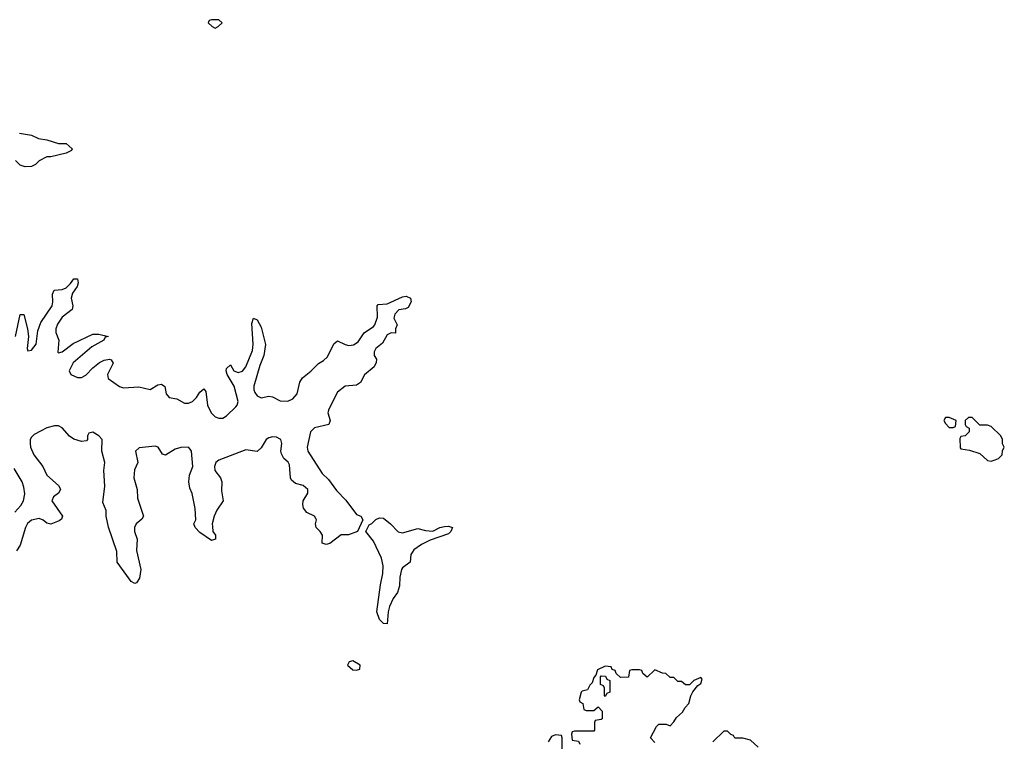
# Model space of a CAD drawing. Header units: inches. Extents: x 2710684 to 2828758, y 857022 to 965663.
# Tile 269 of 316: x 2792188 to 2797338, y 881912 to 885686. Entities that reach past the tile are written whole.
import ezdxf

# ---------------------------------------------------------------- set-up
doc = ezdxf.new("R2010")
doc.units = ezdxf.units.IN
doc.header["$MEASUREMENT"] = 0
doc.layers.add('C7898', color=7, linetype='Continuous')

msp = doc.modelspace()

# ---------------------------------------------------------------- linework, layer by layer
at = {"layer": 'C7898', "color": 4}
for points, elevation in [([(2793230, 885686), (2793190, 885686), (2793178, 885682), (2793174, 885670), (2793194, 885650), (2793210, 885642), (2793226, 885650), (2793246, 885670)], 8), ([(2797050, 883606), (2797030, 883606), (2797022, 883590), (2797030, 883574), (2797050, 883554), (2797070, 883554), (2797082, 883558), (2797086, 883590)], 8), ([(2797170, 883606), (2797150, 883606), (2797134, 883590), (2797134, 883570), (2797138, 883558), (2797154, 883550), (2797154, 883530), (2797134, 883510), (2797110, 883506), (2797104.7, 883495.3), (2797106.4, 883446.4), (2797110, 883442), (2797155.3, 883435.3), (2797210, 883418), (2797250, 883381), (2797270, 883378), (2797290, 883384.7), (2797308.4, 883391.6), (2797326, 883410), (2797328.4, 883431.6), (2797338, 883450), (2797328.7, 883468.7), (2797328.7, 883490), (2797319, 883510), (2797270, 883558), (2797250, 883566), (2797210, 883566)], 8), ([(2794190, 883002.8), (2794270, 883026), (2794310, 883014), (2794349, 883011), (2794386, 883030), (2794410, 883036), (2794430, 883038), (2794450.8, 883030.8), (2794442, 883010), (2794430, 882998), (2794335.3, 882964.7), (2794290, 882942), (2794250, 882914), (2794239.9, 882900.1), (2794234, 882890), (2794230.7, 882849.3), (2794190, 882819), (2794184, 882810), (2794176.3, 882770), (2794174.9, 882725.1), (2794164, 882690), (2794140.9, 882659.1), (2794122.5, 882617.5), (2794115.5, 882590), (2794110, 882526), (2794090, 882528.7), (2794070, 882548.7), (2794056, 882590), (2794074.5, 882730), (2794087, 882790), (2794089.5, 882830), (2794079.5, 882870), (2794038.3, 882958.3), (2793998, 883010), (2794015.3, 883044.7), (2794030, 883052), (2794050, 883072), (2794070, 883081), (2794090, 883078.8), (2794126.8, 883050), (2794168.1, 883008.1)], 4), ([(2793930, 882334), (2793911.6, 882328.4), (2793902, 882310), (2793930, 882286), (2793950, 882284.7), (2793966, 882290), (2793968, 882310)], 8), ([(2795250, 882146), (2795246, 882150), (2795246, 882190), (2795242, 882202), (2795226, 882210), (2795226, 882250), (2795230, 882254), (2795252.7, 882252.7), (2795258, 882238), (2795274, 882230), (2795274, 882170), (2795258, 882162)], 8)]:
    msp.add_lwpolyline(points, close=True, dxfattribs=dict(at, elevation=elevation))
for points, elevation in [([(2792187.3, 885092.7), (2792250, 885082), (2792285.4, 885065.4), (2792330, 885058), (2792390, 885038), (2792430, 885038), (2792462, 885010), (2792458, 885002), (2792430, 884988.7), (2792350, 884968.7), (2792330, 884968), (2792290, 884948), (2792270, 884928), (2792250, 884918), (2792216.4, 884916.4), (2792190, 884926), (2792166, 884950)], 4), ([(2792165.3, 884030), (2792190, 884144.7), (2792210, 884144.7), (2792228.9, 884070), (2792233.1, 884030), (2792225.8, 883965.8), (2792230, 883954.8), (2792250, 883957.6), (2792274.5, 883990), (2792281.8, 884058.2), (2792297.3, 884102.7), (2792356.9, 884190), (2792361.1, 884210), (2792358.7, 884250), (2792367.7, 884272.3), (2792410, 884275.8), (2792430, 884283), (2792453.8, 884306.2), (2792470, 884331), (2792490, 884331), (2792494, 884310), (2792487.3, 884290), (2792464.4, 884255.6), (2792457, 884230), (2792466, 884190), (2792462, 884170), (2792409.4, 884130.6), (2792385.9, 884094.1), (2792377.3, 884070), (2792376.9, 884050), (2792391.7, 884010), (2792387.6, 883947.6), (2792390, 883944), (2792410, 883948.8), (2792467, 883993), (2792570, 884042), (2792602, 884042), (2792652, 884030), (2792634.8, 884025.2), (2792627.3, 884010), (2792565.4, 883974.6), (2792467.8, 883892.2), (2792446.4, 883850), (2792455.5, 883830), (2792490, 883815.3), (2792510, 883814.9), (2792533.6, 883826.4), (2792570, 883865.7), (2792605.8, 883894.2), (2792630, 883906), (2792658, 883910), (2792666.6, 883906.6), (2792676.4, 883890), (2792646.3, 883830), (2792650.3, 883810.3), (2792710, 883767), (2792730, 883760.3), (2792810, 883765.8), (2792870, 883751.5), (2792910, 883775.8), (2792930, 883779.5), (2792947, 883767), (2792954, 883730), (2792970, 883710.4), (2793010, 883702.6), (2793050, 883680.9), (2793070, 883681.5), (2793090.8, 883689.2), (2793111.8, 883710), (2793130, 883738.8), (2793150, 883754.8), (2793161.4, 883741.4), (2793170.3, 883670), (2793188.9, 883630), (2793210.6, 883610), (2793230, 883602), (2793250, 883602.8), (2793270, 883614.9), (2793317.8, 883662.2), (2793325.1, 883670), (2793331, 883690), (2793310, 883769.3), (2793272, 883830), (2793267.6, 883850), (2793270, 883862), (2793290, 883882), (2793306.8, 883850), (2793330, 883841.3), (2793352.7, 883847.3), (2793370, 883870.7), (2793404.6, 883955.4), (2793408.3, 883990), (2793402, 884098), (2793410, 884124.7), (2793430, 884116), (2793450, 884078), (2793473, 883987), (2793464.9, 883930), (2793443, 883877), (2793412.9, 883770), (2793411.8, 883750), (2793417.1, 883737.1), (2793430, 883718.4), (2793450, 883708.8), (2793490, 883718), (2793510, 883713.7), (2793550, 883693.1), (2793590, 883692), (2793615.8, 883704.2), (2793638.4, 883730), (2793653.3, 883790), (2793666.4, 883813.6), (2793711.1, 883848.9), (2793750, 883888), (2793776.6, 883903.4), (2793797.6, 883922.4), (2793830, 883991.3), (2793850, 884006), (2793890, 883986.8), (2793910, 883982.8), (2793934.2, 883985.8), (2793958, 884002), (2793990, 884047.7), (2794038.3, 884081.7), (2794046, 884090), (2794059, 884130), (2794058, 884190), (2794063.1, 884196.9), (2794110, 884200.7), (2794190, 884237.3), (2794210, 884240.7), (2794231, 884230), (2794234.8, 884210), (2794218.8, 884181.2), (2794206, 884174), (2794170, 884168), (2794150, 884146), (2794145.4, 884125.4), (2794162, 884090), (2794154, 884070), (2794152.7, 884047.3), (2794130, 884048), (2794110, 884038), (2794084.7, 883995.3), (2794050, 883966), (2794042, 883950), (2794042, 883930), (2794054, 883910), (2794052.7, 883892.7), (2794042, 883870), (2793990.9, 883829.1), (2793970, 883788.7), (2793950, 883775.3), (2793890, 883769.2), (2793850, 883738), (2793803.8, 883650), (2793799.1, 883630), (2793811, 883590), (2793804.7, 883570), (2793730, 883551.3), (2793708.7, 883530), (2793691.6, 883450), (2793695.3, 883430), (2793770, 883313.4), (2793802, 883282), (2793843.9, 883223.9), (2793894.2, 883174.2), (2793950, 883098), (2793972, 883090), (2793982, 883070), (2793954, 883010), (2793907.7, 882992.3), (2793868.3, 882991.7), (2793810, 882947), (2793790, 882940.9), (2793770, 882948), (2793771.6, 882990), (2793759.5, 883010), (2793738, 883030), (2793734.5, 883050), (2793740.7, 883070), (2793737.4, 883077.4), (2793729.2, 883090), (2793688.7, 883108.7), (2793672.3, 883132.3), (2793668.3, 883150), (2793671.2, 883170), (2793694.7, 883210), (2793695.1, 883230), (2793670, 883249.6), (2793630, 883261.3), (2793610, 883278), (2793603.5, 883290), (2793598.7, 883358.7), (2793591.8, 883371.8), (2793570, 883391.8), (2793556.4, 883416.4), (2793553.5, 883430), (2793558.5, 883470), (2793553.3, 883490), (2793530, 883503.1), (2793510, 883504.7), (2793490, 883499.7), (2793476.4, 883490), (2793450, 883446.6), (2793430, 883427.6), (2793370, 883435.8), (2793230, 883382.4), (2793213, 883370), (2793206, 883350), (2793209, 883329), (2793237.3, 883290), (2793244.9, 883270), (2793243, 883223), (2793251, 883170), (2793218.8, 883121.2), (2793204.9, 883090), (2793194.8, 883050), (2793195.3, 883035.3), (2793198, 883010), (2793211.3, 882990), (2793212, 882970), (2793190, 882962), (2793130, 883004), (2793105.2, 883030), (2793099, 883050), (2793109, 883071), (2793105.1, 883130), (2793090, 883208), (2793077, 883237), (2793071.8, 883270), (2793075.3, 883304.7), (2793092.8, 883350), (2793086, 883430), (2793080.1, 883440.1), (2793070, 883451.2), (2793030, 883449.7), (2793000.5, 883439.5), (2792950, 883409), (2792934, 883414), (2792912.3, 883450), (2792896.1, 883456.1), (2792813.3, 883446.7), (2792792.7, 883430), (2792804.9, 883370), (2792787.2, 883332.8), (2792784.9, 883290), (2792802, 883230), (2792804.1, 883184.1), (2792834.8, 883090), (2792826.4, 883073.6), (2792796, 883050), (2792787.7, 883030), (2792788, 883010), (2792802, 882970), (2792799.1, 882910), (2792820.7, 882810), (2792814, 882766), (2792798, 882742), (2792790, 882738), (2792770, 882748), (2792698, 882850), (2792695.3, 882904.7), (2792651.7, 883031.7), (2792639.5, 883090), (2792639.3, 883119.3), (2792622, 883162), (2792632.7, 883247.3), (2792627.9, 883327.9), (2792633.7, 883370), (2792616.9, 883430), (2792619.7, 883490), (2792602, 883510), (2792570, 883529.4), (2792550, 883524), (2792543, 883510), (2792542.8, 883490), (2792537.1, 883482.9), (2792510, 883480.5), (2792470, 883492.8), (2792448.9, 883508.9), (2792410, 883551.1), (2792390, 883561.5), (2792370, 883562.7), (2792329.1, 883550.9), (2792263.2, 883516.8), (2792250, 883503.7), (2792243.1, 883490), (2792242.3, 883470), (2792244.9, 883450), (2792262.3, 883410), (2792308.5, 883350), (2792330, 883304.9), (2792391.3, 883250), (2792398, 883238), (2792401, 883230), (2792391.3, 883210), (2792364.7, 883190), (2792356, 883170), (2792410.9, 883089.1), (2792405.4, 883074.6), (2792394.8, 883065.2), (2792350, 883048.7), (2792330, 883054), (2792309.6, 883069.6), (2792290, 883077), (2792250, 883069.5), (2792228.9, 883051.1), (2792217.1, 883030), (2792190, 882938), (2792170, 882908.7)], 4), ([(2792162.9, 883110), (2792193.9, 883146.1), (2792206.6, 883170), (2792213.6, 883206.4), (2792210, 883242), (2792201.1, 883270), (2792158.6, 883338.6)], 4), ([(2795510, 881906), (2795488, 881930), (2795518, 881990), (2795530, 882002), (2795570, 882002), (2795590, 881994), (2795610, 882014), (2795623.1, 882036.9), (2795654.6, 882065.4), (2795668, 882090), (2795688, 882110), (2795698, 882150), (2795708.4, 882171.6), (2795735.3, 882204.7), (2795750, 882214), (2795758, 882238), (2795750, 882246), (2795714, 882230), (2795692, 882208), (2795670, 882208), (2795650, 882226), (2795630, 882226), (2795610, 882246), (2795590, 882246), (2795567.3, 882267.3), (2795550, 882268), (2795510, 882286), (2795470, 882248), (2795447.3, 882267.3), (2795442, 882282), (2795430, 882286), (2795390, 882286), (2795378, 882282), (2795372.7, 882247.3), (2795330, 882246), (2795307.3, 882267.3), (2795302, 882282), (2795287.3, 882287.3), (2795282, 882302), (2795250, 882306), (2795210, 882286), (2795202, 882258), (2795190, 882246), (2795182, 882218), (2795170, 882206), (2795158, 882182), (2795130, 882175.3), (2795124.7, 882170), (2795114, 882130), (2795118, 882118), (2795134, 882110), (2795138, 882078), (2795150, 882074), (2795190, 882074), (2795212.7, 882092.7), (2795234, 882070), (2795234, 882030), (2795230, 882026), (2795198, 882022), (2795194, 882010), (2795194, 881970), (2795190, 881966), (2795090, 881966), (2795078, 881962), (2795074, 881950), (2795078, 881918), (2795110, 881914), (2795118, 881898)], 8), ([(2795026, 881870), (2795026, 881930), (2795022, 881942), (2794990, 881946), (2794970, 881938), (2794952, 881910)], 8), ([(2796050, 881882), (2796010, 881918), (2795970, 881928), (2795928.4, 881928.4), (2795922, 881942), (2795907.3, 881947.3), (2795890, 881966), (2795870, 881966), (2795814, 881910)], 8)]:
    msp.add_lwpolyline(points, dxfattribs=dict(at, elevation=elevation))

doc.saveas('drawing.dxf')
